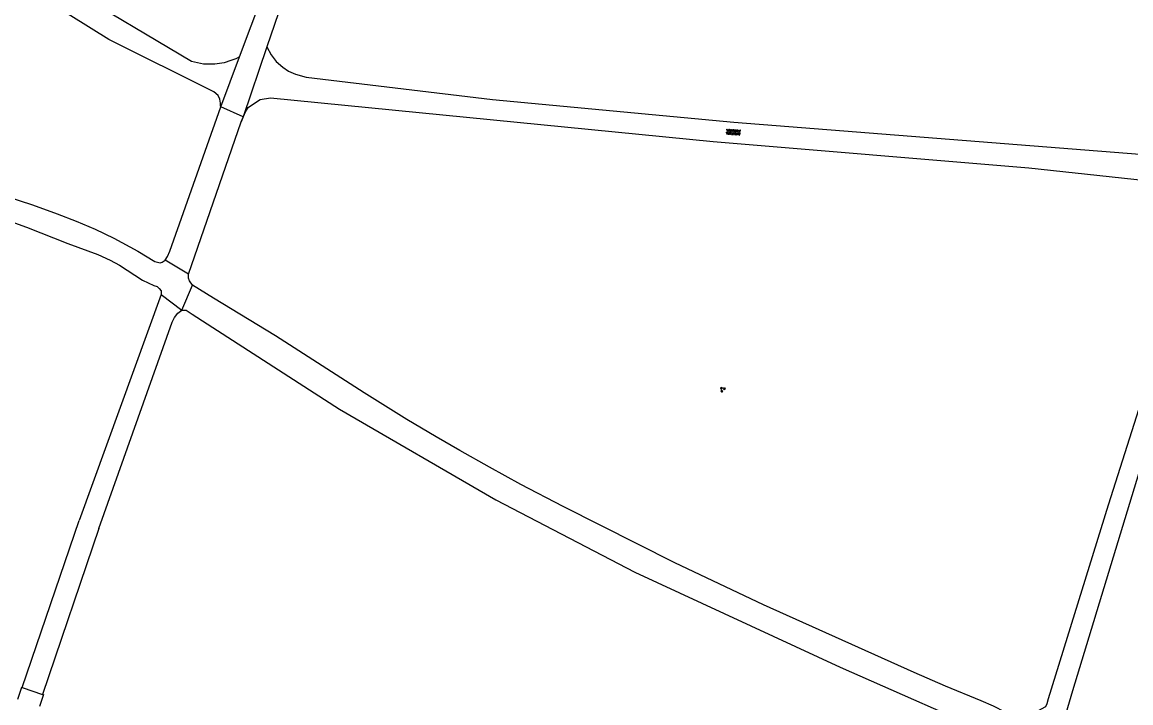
# Model space of a CAD drawing. Extents: x 128999 to 131010, y 395498 to 399007.
# Drawn here: x 130707.6 to 130870.2, y 397775.8 to 397875.7 of the extents above; entities that cross this region are included whole.
import ezdxf

# ---------------------------------------------------------------- set-up
doc = ezdxf.new("R2010")
doc.units = 0
for name, color, linetype in [('gg-knt-onverhard', 7, 'Continuous'), ('gg-knt-verharding', 7, 'Continuous'), ('gt-grn-weggrens', 7, 'Continuous'), ('gt-symb-groenvak', 7, 'Continuous'), ('gt-symb-overige verharding', 7, 'Continuous')]:
    doc.layers.add(name, color=color, linetype=linetype)

# ---------------------------------------------------------------- blocks, each defined once
blk = doc.blocks.new('gt0-GRVAK')
at = {"layer": 'gt-symb-groenvak'}
for p, q in [((-0.11, 0.19), (-0.23, 0.24)), ((-0.18, 0.15), (0.09, 0.15)), ((-0.09, 0.21), (-0.16, 0.32)), ((-0.05, 0.21), (-0.05, 0.39)), ((0, 0.21), (0.06, 0.32)), ((0.01, 0.19), (0.13, 0.24)), ((0.26, -0.05), (0.2, 0.06)), ((0.31, -0.05), (0.31, 0.13)), ((0.35, -0.05), (0.41, 0.06)), ((-0.24, -0.23), (-0.36, -0.18)), ((-0.32, -0.26), (-0.05, -0.26)), ((-0.23, -0.21), (-0.29, -0.1)), ((-0.18, -0.2), (-0.18, -0.02)), ((-0.14, -0.21), (-0.07, -0.1)), ((-0.12, -0.23), (0, -0.18)), ((0.24, -0.07), (0.12, -0.02)), ((0.17, -0.11), (0.44, -0.11)), ((0.37, -0.07), (0.49, -0.02))]:
    blk.add_line(p, q, dxfattribs=at)
blk = doc.blocks.new('gt0-OVH')
at = {"layer": 'gt-symb-overige verharding'}
for points in [[(-0.97, 0.3), (-0.97, 0.31), (-0.96, 0.32), (-0.97, 0.33), (-0.97, 0.34), (-0.98, 0.35), (-0.99, 0.35), (-1, 0.36), (-1.01, 0.35), (-1.02, 0.35), (-1.03, 0.34), (-1.03, 0.33), (-1.04, 0.32), (-1.03, 0.31), (-1.03, 0.3), (-1.02, 0.29), (-1.01, 0.29), (-1, 0.28), (-0.99, 0.29), (-0.98, 0.29)], [(-0.87, 0.11), (-0.87, 0.12), (-0.86, 0.13), (-0.87, 0.14), (-0.87, 0.15), (-0.88, 0.16), (-0.89, 0.16), (-0.9, 0.16), (-0.91, 0.16), (-0.92, 0.16), (-0.93, 0.15), (-0.93, 0.14), (-0.94, 0.13), (-0.93, 0.12), (-0.93, 0.11), (-0.92, 0.1), (-0.91, 0.09), (-0.9, 0.09), (-0.89, 0.09), (-0.88, 0.1)], [(-0.77, 0.3), (-0.77, 0.31), (-0.76, 0.32), (-0.77, 0.33), (-0.77, 0.34), (-0.78, 0.35), (-0.79, 0.35), (-0.8, 0.36), (-0.81, 0.35), (-0.82, 0.35), (-0.83, 0.34), (-0.83, 0.33), (-0.84, 0.32), (-0.83, 0.31), (-0.83, 0.3), (-0.82, 0.29), (-0.81, 0.29), (-0.8, 0.28), (-0.79, 0.29), (-0.78, 0.29)], [(-0.67, 0.11), (-0.67, 0.12), (-0.66, 0.13), (-0.67, 0.14), (-0.67, 0.15), (-0.68, 0.16), (-0.69, 0.16), (-0.7, 0.16), (-0.71, 0.16), (-0.72, 0.16), (-0.73, 0.15), (-0.73, 0.14), (-0.74, 0.13), (-0.73, 0.12), (-0.73, 0.11), (-0.72, 0.1), (-0.71, 0.09), (-0.7, 0.09), (-0.69, 0.09), (-0.68, 0.1)], [(-0.57, 0.3), (-0.57, 0.31), (-0.56, 0.32), (-0.57, 0.33), (-0.57, 0.34), (-0.58, 0.35), (-0.59, 0.35), (-0.6, 0.36), (-0.61, 0.35), (-0.62, 0.35), (-0.63, 0.34), (-0.63, 0.33), (-0.64, 0.32), (-0.63, 0.31), (-0.63, 0.3), (-0.62, 0.29), (-0.61, 0.29), (-0.6, 0.28), (-0.59, 0.29), (-0.58, 0.29)], [(-0.47, 0.11), (-0.47, 0.12), (-0.46, 0.13), (-0.47, 0.14), (-0.47, 0.15), (-0.48, 0.16), (-0.49, 0.16), (-0.5, 0.16), (-0.51, 0.16), (-0.52, 0.16), (-0.53, 0.15), (-0.53, 0.14), (-0.54, 0.13), (-0.53, 0.12), (-0.53, 0.11), (-0.52, 0.1), (-0.51, 0.09), (-0.5, 0.09), (-0.49, 0.09), (-0.48, 0.1)], [(-0.37, 0.3), (-0.37, 0.31), (-0.36, 0.32), (-0.37, 0.33), (-0.37, 0.34), (-0.38, 0.35), (-0.39, 0.35), (-0.4, 0.36), (-0.41, 0.35), (-0.42, 0.35), (-0.43, 0.34), (-0.43, 0.33), (-0.44, 0.32), (-0.43, 0.31), (-0.43, 0.3), (-0.42, 0.29), (-0.41, 0.29), (-0.4, 0.28), (-0.39, 0.29), (-0.38, 0.29)], [(-0.27, 0.11), (-0.27, 0.12), (-0.26, 0.13), (-0.27, 0.14), (-0.27, 0.15), (-0.28, 0.16), (-0.29, 0.16), (-0.3, 0.16), (-0.31, 0.16), (-0.32, 0.16), (-0.33, 0.15), (-0.33, 0.14), (-0.34, 0.13), (-0.33, 0.12), (-0.33, 0.11), (-0.32, 0.1), (-0.31, 0.09), (-0.3, 0.09), (-0.29, 0.09), (-0.28, 0.1)], [(-0.17, 0.3), (-0.17, 0.31), (-0.16, 0.32), (-0.17, 0.33), (-0.17, 0.34), (-0.18, 0.35), (-0.19, 0.35), (-0.2, 0.36), (-0.21, 0.35), (-0.22, 0.35), (-0.23, 0.34), (-0.23, 0.33), (-0.24, 0.32), (-0.23, 0.31), (-0.23, 0.3), (-0.22, 0.29), (-0.21, 0.29), (-0.2, 0.28), (-0.19, 0.29), (-0.18, 0.29)], [(-0.07, 0.11), (-0.07, 0.12), (-0.06, 0.13), (-0.07, 0.14), (-0.07, 0.15), (-0.08, 0.16), (-0.09, 0.16), (-0.1, 0.16), (-0.11, 0.16), (-0.12, 0.16), (-0.13, 0.15), (-0.13, 0.14), (-0.14, 0.13), (-0.13, 0.12), (-0.13, 0.11), (-0.12, 0.1), (-0.11, 0.09), (-0.1, 0.09), (-0.09, 0.09), (-0.08, 0.1)], [(0.03, 0.3), (0.03, 0.31), (0.04, 0.32), (0.03, 0.33), (0.03, 0.34), (0.02, 0.35), (0.01, 0.35), (0, 0.36), (-0.01, 0.35), (-0.02, 0.35), (-0.03, 0.34), (-0.03, 0.33), (-0.04, 0.32), (-0.03, 0.31), (-0.03, 0.3), (-0.02, 0.29), (-0.01, 0.29), (0, 0.28), (0.01, 0.29), (0.02, 0.29)], [(0.13, 0.11), (0.13, 0.12), (0.14, 0.13), (0.13, 0.14), (0.13, 0.15), (0.12, 0.16), (0.11, 0.16), (0.1, 0.16), (0.09, 0.16), (0.08, 0.16), (0.07, 0.15), (0.07, 0.14), (0.06, 0.13), (0.07, 0.12), (0.07, 0.11), (0.08, 0.1), (0.09, 0.09), (0.1, 0.09), (0.11, 0.09), (0.12, 0.1)], [(0.23, 0.3), (0.23, 0.31), (0.24, 0.32), (0.23, 0.33), (0.23, 0.34), (0.22, 0.35), (0.21, 0.35), (0.2, 0.36), (0.19, 0.35), (0.18, 0.35), (0.17, 0.34), (0.17, 0.33), (0.16, 0.32), (0.17, 0.31), (0.17, 0.3), (0.18, 0.29), (0.19, 0.29), (0.2, 0.28), (0.21, 0.29), (0.22, 0.29)], [(0.33, 0.11), (0.33, 0.12), (0.34, 0.13), (0.33, 0.14), (0.33, 0.15), (0.32, 0.16), (0.31, 0.16), (0.3, 0.16), (0.29, 0.16), (0.28, 0.16), (0.27, 0.15), (0.27, 0.14), (0.26, 0.13), (0.27, 0.12), (0.27, 0.11), (0.28, 0.1), (0.29, 0.09), (0.3, 0.09), (0.31, 0.09), (0.32, 0.1)], [(0.43, 0.3), (0.43, 0.31), (0.44, 0.32), (0.43, 0.33), (0.43, 0.34), (0.42, 0.35), (0.41, 0.35), (0.4, 0.36), (0.39, 0.35), (0.38, 0.35), (0.37, 0.34), (0.37, 0.33), (0.36, 0.32), (0.37, 0.31), (0.37, 0.3), (0.38, 0.29), (0.39, 0.29), (0.4, 0.28), (0.41, 0.29), (0.42, 0.29)], [(0.53, 0.11), (0.53, 0.12), (0.54, 0.13), (0.53, 0.14), (0.53, 0.15), (0.52, 0.16), (0.51, 0.16), (0.5, 0.16), (0.49, 0.16), (0.48, 0.16), (0.47, 0.15), (0.47, 0.14), (0.46, 0.13), (0.47, 0.12), (0.47, 0.11), (0.48, 0.1), (0.49, 0.09), (0.5, 0.09), (0.51, 0.09), (0.52, 0.1)], [(0.63, 0.3), (0.63, 0.31), (0.64, 0.32), (0.63, 0.33), (0.63, 0.34), (0.62, 0.35), (0.61, 0.35), (0.6, 0.36), (0.59, 0.35), (0.58, 0.35), (0.57, 0.34), (0.57, 0.33), (0.56, 0.32), (0.57, 0.31), (0.57, 0.3), (0.58, 0.29), (0.59, 0.29), (0.6, 0.28), (0.61, 0.29), (0.62, 0.29)], [(0.73, 0.11), (0.73, 0.12), (0.74, 0.13), (0.73, 0.14), (0.73, 0.15), (0.72, 0.16), (0.71, 0.16), (0.7, 0.16), (0.69, 0.16), (0.68, 0.16), (0.67, 0.15), (0.67, 0.14), (0.66, 0.13), (0.67, 0.12), (0.67, 0.11), (0.68, 0.1), (0.69, 0.09), (0.7, 0.09), (0.71, 0.09), (0.72, 0.1)], [(0.83, 0.3), (0.83, 0.31), (0.84, 0.32), (0.83, 0.33), (0.83, 0.34), (0.82, 0.35), (0.81, 0.35), (0.8, 0.36), (0.79, 0.35), (0.78, 0.35), (0.77, 0.34), (0.77, 0.33), (0.76, 0.32), (0.77, 0.31), (0.77, 0.3), (0.78, 0.29), (0.79, 0.29), (0.8, 0.28), (0.81, 0.29), (0.82, 0.29)], [(0.93, 0.11), (0.93, 0.12), (0.94, 0.13), (0.93, 0.14), (0.93, 0.15), (0.92, 0.16), (0.91, 0.16), (0.9, 0.16), (0.89, 0.16), (0.88, 0.16), (0.87, 0.15), (0.87, 0.14), (0.86, 0.13), (0.87, 0.12), (0.87, 0.11), (0.88, 0.1), (0.89, 0.09), (0.9, 0.09), (0.91, 0.09), (0.92, 0.1)], [(1.03, 0.3), (1.03, 0.31), (1.04, 0.32), (1.03, 0.33), (1.03, 0.34), (1.02, 0.35), (1.01, 0.35), (1, 0.36), (0.99, 0.35), (0.98, 0.35), (0.97, 0.34), (0.97, 0.33), (0.96, 0.32), (0.97, 0.31), (0.97, 0.3), (0.98, 0.29), (0.99, 0.29), (1, 0.28), (1.01, 0.29), (1.02, 0.29)], [(-0.97, -0.14), (-0.97, -0.13), (-0.96, -0.12), (-0.97, -0.11), (-0.97, -0.1), (-0.98, -0.09), (-0.99, -0.09), (-1, -0.08), (-1.01, -0.09), (-1.02, -0.09), (-1.03, -0.1), (-1.03, -0.11), (-1.04, -0.12), (-1.03, -0.13), (-1.03, -0.14), (-1.02, -0.15), (-1.01, -0.15), (-1, -0.16), (-0.99, -0.15), (-0.98, -0.15)], [(-0.87, -0.33), (-0.87, -0.32), (-0.86, -0.31), (-0.87, -0.3), (-0.87, -0.29), (-0.88, -0.28), (-0.89, -0.28), (-0.9, -0.28), (-0.91, -0.28), (-0.92, -0.28), (-0.93, -0.29), (-0.93, -0.3), (-0.94, -0.31), (-0.93, -0.32), (-0.93, -0.33), (-0.92, -0.34), (-0.91, -0.35), (-0.9, -0.35), (-0.89, -0.35), (-0.88, -0.34)], [(-0.77, -0.14), (-0.77, -0.13), (-0.76, -0.12), (-0.77, -0.11), (-0.77, -0.1), (-0.78, -0.09), (-0.79, -0.09), (-0.8, -0.08), (-0.81, -0.09), (-0.82, -0.09), (-0.83, -0.1), (-0.83, -0.11), (-0.84, -0.12), (-0.83, -0.13), (-0.83, -0.14), (-0.82, -0.15), (-0.81, -0.15), (-0.8, -0.16), (-0.79, -0.15), (-0.78, -0.15)], [(-0.67, -0.33), (-0.67, -0.32), (-0.66, -0.31), (-0.67, -0.3), (-0.67, -0.29), (-0.68, -0.28), (-0.69, -0.28), (-0.7, -0.28), (-0.71, -0.28), (-0.72, -0.28), (-0.73, -0.29), (-0.73, -0.3), (-0.74, -0.31), (-0.73, -0.32), (-0.73, -0.33), (-0.72, -0.34), (-0.71, -0.35), (-0.7, -0.35), (-0.69, -0.35), (-0.68, -0.34)], [(-0.57, -0.14), (-0.57, -0.13), (-0.56, -0.12), (-0.57, -0.11), (-0.57, -0.1), (-0.58, -0.09), (-0.59, -0.09), (-0.6, -0.08), (-0.61, -0.09), (-0.62, -0.09), (-0.63, -0.1), (-0.63, -0.11), (-0.64, -0.12), (-0.63, -0.13), (-0.63, -0.14), (-0.62, -0.15), (-0.61, -0.15), (-0.6, -0.16), (-0.59, -0.15), (-0.58, -0.15)], [(-0.47, -0.33), (-0.47, -0.32), (-0.46, -0.31), (-0.47, -0.3), (-0.47, -0.29), (-0.48, -0.28), (-0.49, -0.28), (-0.5, -0.28), (-0.51, -0.28), (-0.52, -0.28), (-0.53, -0.29), (-0.53, -0.3), (-0.54, -0.31), (-0.53, -0.32), (-0.53, -0.33), (-0.52, -0.34), (-0.51, -0.35), (-0.5, -0.35), (-0.49, -0.35), (-0.48, -0.34)], [(-0.37, -0.14), (-0.37, -0.13), (-0.36, -0.12), (-0.37, -0.11), (-0.37, -0.1), (-0.38, -0.09), (-0.39, -0.09), (-0.4, -0.08), (-0.41, -0.09), (-0.42, -0.09), (-0.43, -0.1), (-0.43, -0.11), (-0.44, -0.12), (-0.43, -0.13), (-0.43, -0.14), (-0.42, -0.15), (-0.41, -0.15), (-0.4, -0.16), (-0.39, -0.15), (-0.38, -0.15)], [(-0.27, -0.33), (-0.27, -0.32), (-0.26, -0.31), (-0.27, -0.3), (-0.27, -0.29), (-0.28, -0.28), (-0.29, -0.28), (-0.3, -0.28), (-0.31, -0.28), (-0.32, -0.28), (-0.33, -0.29), (-0.33, -0.3), (-0.34, -0.31), (-0.33, -0.32), (-0.33, -0.33), (-0.32, -0.34), (-0.31, -0.35), (-0.3, -0.35), (-0.29, -0.35), (-0.28, -0.34)], [(-0.17, -0.14), (-0.17, -0.13), (-0.16, -0.12), (-0.17, -0.11), (-0.17, -0.1), (-0.18, -0.09), (-0.19, -0.09), (-0.2, -0.08), (-0.21, -0.09), (-0.22, -0.09), (-0.23, -0.1), (-0.23, -0.11), (-0.24, -0.12), (-0.23, -0.13), (-0.23, -0.14), (-0.22, -0.15), (-0.21, -0.15), (-0.2, -0.16), (-0.19, -0.15), (-0.18, -0.15)], [(-0.07, -0.33), (-0.07, -0.32), (-0.06, -0.31), (-0.07, -0.3), (-0.07, -0.29), (-0.08, -0.28), (-0.09, -0.28), (-0.1, -0.28), (-0.11, -0.28), (-0.12, -0.28), (-0.13, -0.29), (-0.13, -0.3), (-0.14, -0.31), (-0.13, -0.32), (-0.13, -0.33), (-0.12, -0.34), (-0.11, -0.35), (-0.1, -0.35), (-0.09, -0.35), (-0.08, -0.34)], [(0.03, -0.14), (0.03, -0.13), (0.04, -0.12), (0.03, -0.11), (0.03, -0.1), (0.02, -0.09), (0.01, -0.09), (0, -0.08), (-0.01, -0.09), (-0.02, -0.09), (-0.03, -0.1), (-0.03, -0.11), (-0.04, -0.12), (-0.03, -0.13), (-0.03, -0.14), (-0.02, -0.15), (-0.01, -0.15), (0, -0.16), (0.01, -0.15), (0.02, -0.15)], [(0.13, -0.33), (0.13, -0.32), (0.14, -0.31), (0.13, -0.3), (0.13, -0.29), (0.12, -0.28), (0.11, -0.28), (0.1, -0.28), (0.09, -0.28), (0.08, -0.28), (0.07, -0.29), (0.07, -0.3), (0.06, -0.31), (0.07, -0.32), (0.07, -0.33), (0.08, -0.34), (0.09, -0.35), (0.1, -0.35), (0.11, -0.35), (0.12, -0.34)], [(0.23, -0.14), (0.23, -0.13), (0.24, -0.12), (0.23, -0.11), (0.23, -0.1), (0.22, -0.09), (0.21, -0.09), (0.2, -0.08), (0.19, -0.09), (0.18, -0.09), (0.17, -0.1), (0.17, -0.11), (0.16, -0.12), (0.17, -0.13), (0.17, -0.14), (0.18, -0.15), (0.19, -0.15), (0.2, -0.16), (0.21, -0.15), (0.22, -0.15)], [(0.33, -0.33), (0.33, -0.32), (0.34, -0.31), (0.33, -0.3), (0.33, -0.29), (0.32, -0.28), (0.31, -0.28), (0.3, -0.28), (0.29, -0.28), (0.28, -0.28), (0.27, -0.29), (0.27, -0.3), (0.26, -0.31), (0.27, -0.32), (0.27, -0.33), (0.28, -0.34), (0.29, -0.35), (0.3, -0.35), (0.31, -0.35), (0.32, -0.34)], [(0.43, -0.14), (0.43, -0.13), (0.44, -0.12), (0.43, -0.11), (0.43, -0.1), (0.42, -0.09), (0.41, -0.09), (0.4, -0.08), (0.39, -0.09), (0.38, -0.09), (0.37, -0.1), (0.37, -0.11), (0.36, -0.12), (0.37, -0.13), (0.37, -0.14), (0.38, -0.15), (0.39, -0.15), (0.4, -0.16), (0.41, -0.15), (0.42, -0.15)], [(0.53, -0.33), (0.53, -0.32), (0.54, -0.31), (0.53, -0.3), (0.53, -0.29), (0.52, -0.28), (0.51, -0.28), (0.5, -0.28), (0.49, -0.28), (0.48, -0.28), (0.47, -0.29), (0.47, -0.3), (0.46, -0.31), (0.47, -0.32), (0.47, -0.33), (0.48, -0.34), (0.49, -0.35), (0.5, -0.35), (0.51, -0.35), (0.52, -0.34)], [(0.63, -0.14), (0.63, -0.13), (0.64, -0.12), (0.63, -0.11), (0.63, -0.1), (0.62, -0.09), (0.61, -0.09), (0.6, -0.08), (0.59, -0.09), (0.58, -0.09), (0.57, -0.1), (0.57, -0.11), (0.56, -0.12), (0.57, -0.13), (0.57, -0.14), (0.58, -0.15), (0.59, -0.15), (0.6, -0.16), (0.61, -0.15), (0.62, -0.15)], [(0.73, -0.33), (0.73, -0.32), (0.74, -0.31), (0.73, -0.3), (0.73, -0.29), (0.72, -0.28), (0.71, -0.28), (0.7, -0.28), (0.69, -0.28), (0.68, -0.28), (0.67, -0.29), (0.67, -0.3), (0.66, -0.31), (0.67, -0.32), (0.67, -0.33), (0.68, -0.34), (0.69, -0.35), (0.7, -0.35), (0.71, -0.35), (0.72, -0.34)], [(0.83, -0.14), (0.83, -0.13), (0.84, -0.12), (0.83, -0.11), (0.83, -0.1), (0.82, -0.09), (0.81, -0.09), (0.8, -0.08), (0.79, -0.09), (0.78, -0.09), (0.77, -0.1), (0.77, -0.11), (0.76, -0.12), (0.77, -0.13), (0.77, -0.14), (0.78, -0.15), (0.79, -0.15), (0.8, -0.16), (0.81, -0.15), (0.82, -0.15)], [(0.93, -0.33), (0.93, -0.32), (0.94, -0.31), (0.93, -0.3), (0.93, -0.29), (0.92, -0.28), (0.91, -0.28), (0.9, -0.28), (0.89, -0.28), (0.88, -0.28), (0.87, -0.29), (0.87, -0.3), (0.86, -0.31), (0.87, -0.32), (0.87, -0.33), (0.88, -0.34), (0.89, -0.35), (0.9, -0.35), (0.91, -0.35), (0.92, -0.34)], [(1.03, -0.14), (1.03, -0.13), (1.04, -0.12), (1.03, -0.11), (1.03, -0.1), (1.02, -0.09), (1.01, -0.09), (1, -0.08), (0.99, -0.09), (0.98, -0.09), (0.97, -0.1), (0.97, -0.11), (0.96, -0.12), (0.97, -0.13), (0.97, -0.14), (0.98, -0.15), (0.99, -0.15), (1, -0.16), (1.01, -0.15), (1.02, -0.15)]]:
    blk.add_lwpolyline(points, close=True, dxfattribs=at)

msp = doc.modelspace()

# ---------------------------------------------------------------- linework, layer by layer
at = {"layer": 'gg-knt-onverhard'}
for points in [[(130736.72, 397863.25), (130736.67, 397863.41), (130736.69, 397863.81), (130736.55, 397864.38), (130736.33, 397864.95), (130735.7, 397865.45), (130720.26, 397873.16), (130683.78, 397895.92), (130675.26, 397902.02), (130670.54, 397904.75), (130661.73, 397912.06), (130656.38, 397916.57), (130651.83, 397920.48), (130648.07, 397923.77), (130644.35, 397927.12), (130640.67, 397930.51), (130635.22, 397935.75)], [(130739.47, 397870.61), (130738.93, 397870.31), (130738.2, 397870.09), (130737.22, 397869.73), (130735.85, 397869.54), (130734.17, 397869.52), (130732.42, 397869.9), (130713.96, 397880.93)], [(130743.46, 397872.08), (130744.09, 397870.92), (130744.85, 397869.93), (130745.79, 397869.09), (130746.65, 397868.5), (130747.67, 397868.06), (130749.26, 397867.6), (130776.59, 397864.35), (130812.01, 397861.04), (130879.62, 397855.67), (130881, 397855.94), (130881.9, 397856.39), (130882.73, 397857.08), (130883.41, 397858.1), (130883.93, 397859.28)], [(130739.71, 397861.05), (130740.33, 397862.55), (130740.75, 397863.18), (130741.5, 397863.71), (130742.48, 397864.32), (130744.02, 397864.58), (130808.94, 397858.19), (130855.26, 397854.32), (130877.48, 397851.9), (130879, 397851.76), (130880.19, 397851.48), (130880.74, 397850.98), (130881.44, 397850.47)]]:
    msp.add_lwpolyline(points, dxfattribs=at)
at = {"layer": 'gg-knt-verharding'}
for p, q in [((130743.46, 397872.08), (130739.98, 397861.82)), ((130736.72, 397863.25), (130739.47, 397870.61)), ((130731.99, 397838.7), (130739.71, 397861.05)), ((130739.98, 397861.82), (130739.71, 397861.05)), ((130727.95, 397835.72), (130715.94, 397802.55)), ((130707.58, 397778.04), (130715.94, 397802.55)), ((130718.79, 397801.37), (130710.54, 397777.03)), ((130707.58, 397778.04), (130710.54, 397777.03))]:
    msp.add_line(p, q, dxfattribs=at)
for points in [[(130739.47, 397870.61), (130744.75, 397884.7), (130754.93, 397914.82), (130764.07, 397940.88), (130767.15, 397950.4), (130768.63, 397953.55), (130770.09, 397956.23), (130771.56, 397959.14)], [(130768.28, 397943.94), (130767.91, 397942.75), (130759.56, 397918.5), (130747.99, 397885.38), (130743.46, 397872.08)], [(130728.54, 397840.76), (130728.88, 397841.31), (130729.23, 397842.1), (130736.72, 397863.25)], [(130705.3, 397850.12), (130709.09, 397848.86), (130712.71, 397847.57), (130715.51, 397846.49), (130718.27, 397845.31), (130721.01, 397843.98), (130724.52, 397842.06), (130727.03, 397840.57), (130727.8, 397840.38), (130728.12, 397840.45), (130728.54, 397840.76)], [(130881.44, 397850.47), (130866.92, 397804.78), (130858.1, 397776.38), (130857.91, 397775.66), (130857.73, 397775.19)], [(130883.79, 397848.86), (130883.13, 397846.23), (130874.63, 397820.15), (130861.67, 397777.53), (130860.2, 397772.53), (130860.1, 397771.89)], [(130705.36, 397846.61), (130708.19, 397845.6), (130714.27, 397843.2), (130718.67, 397841.58), (130720.5, 397840.77), (130721.86, 397840.01), (130725.22, 397837.83), (130726.88, 397837.05), (130727.35, 397836.87), (130727.66, 397836.62), (130727.97, 397836.28), (130727.95, 397835.72)], [(130732.58, 397837.11), (130732.12, 397837.74), (130731.97, 397838.14), (130731.99, 397838.7)], [(130857.73, 397775.19), (130856.01, 397774.29), (130855.5, 397774.16), (130853.95, 397774.07), (130852.96, 397774.08), (130852.76, 397774.11), (130851.82, 397774.43), (130850.09, 397775.27), (130848.26, 397776.09), (130843.03, 397778.24), (130838.44, 397780.24), (130816.36, 397790.19), (130803.31, 397796.34), (130786.93, 397804.58), (130780.75, 397807.85), (130776.14, 397810.36), (130771.78, 397812.82), (130768.32, 397814.82), (130764.03, 397817.39), (130757.75, 397821.28), (130744.72, 397829.63), (130735.63, 397835.2), (130732.58, 397837.11)], [(130718.79, 397801.37), (130729.57, 397831.65), (130729.91, 397832.36), (130730.42, 397832.98), (130731, 397833.44)], [(130731, 397833.44), (130731.64, 397833.42), (130732.5, 397832.83), (130754.13, 397818.87), (130777.08, 397805.59), (130797.47, 397794.97), (130827.61, 397781.03), (130852.01, 397770.26), (130852.97, 397769.98), (130853.67, 397769.56), (130854.22, 397769.14), (130854.52, 397768.48), (130854.73, 397767.75), (130854.7, 397767.03)], [(130706.95, 397776.32), (130707.53, 397778.06), (130707.58, 397778.04)], [(130710.54, 397777.03), (130710.68, 397776.99), (130710.09, 397775.25)]]:
    msp.add_lwpolyline(points, dxfattribs=at)
at = {"layer": 'gt-grn-weggrens'}
for p, q in [((130739.98, 397861.82), (130736.72, 397863.25)), ((130731.99, 397838.7), (130728.54, 397840.76)), ((130731, 397833.44), (130732.58, 397837.11)), ((130727.95, 397835.72), (130731, 397833.44))]:
    msp.add_line(p, q, dxfattribs=at)

# ---------------------------------------------------------------- block references
at = {"layer": 'gt-symb-groenvak', "rotation": 29.076863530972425}
msp.add_blockref('gt0-GRVAK', (130810.31, 397821.79), dxfattribs=at)
at = {"layer": 'gt-symb-overige verharding', "rotation": -3.897896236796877}
msp.add_blockref('gt0-OVH', (130811.92, 397859.54), dxfattribs=at)

doc.saveas('drawing.dxf')
